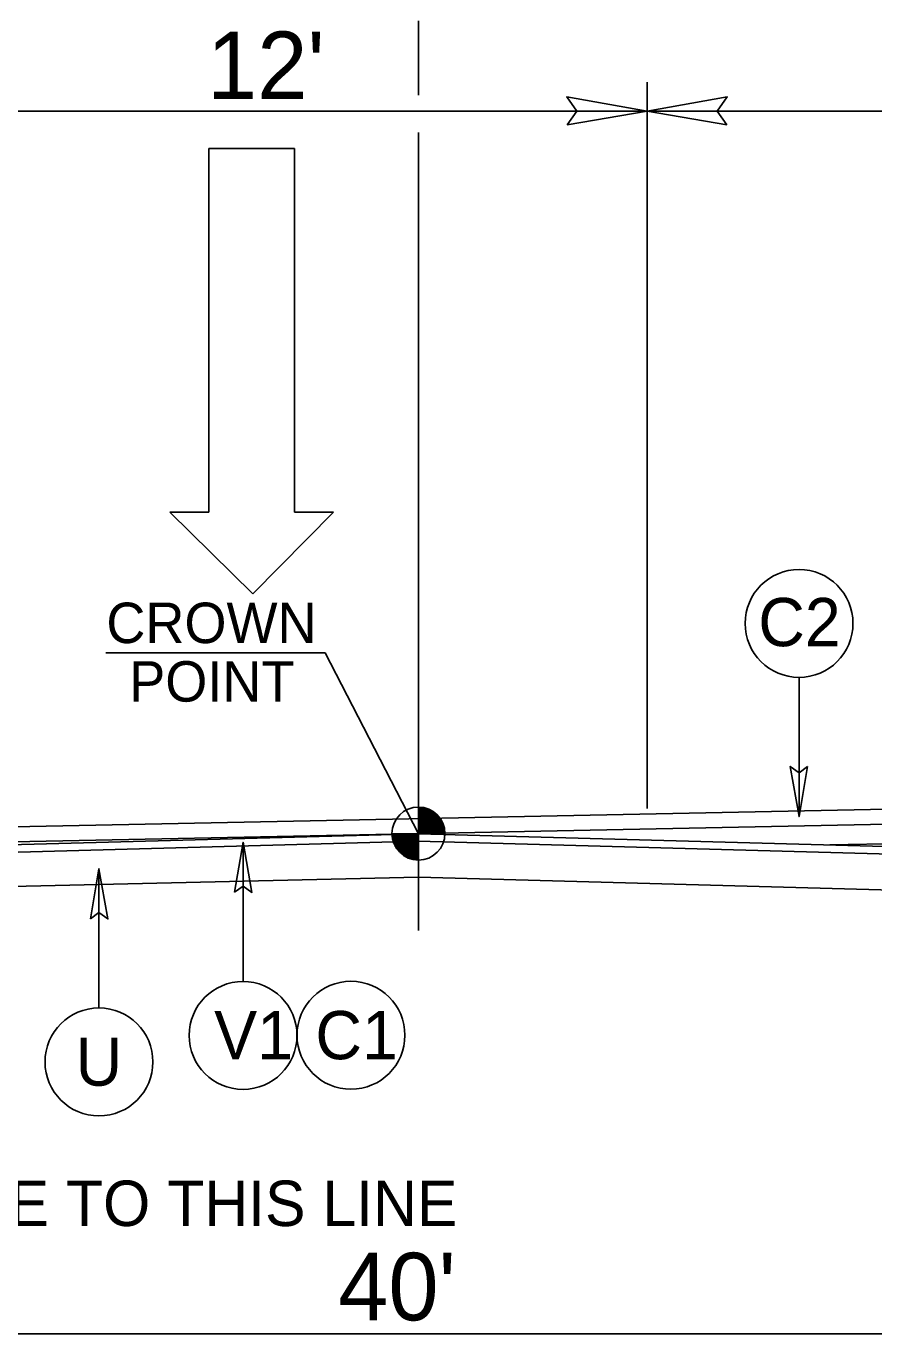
# Model space of a CAD drawing. Extents: x 957297 to 961629, y 830661 to 840840.
# Drawn here: x 959261.2 to 959359.1, y 839358.5 to 839509.5 of the extents above; entities that cross this region are included whole.
import ezdxf

# ---------------------------------------------------------------- set-up
doc = ezdxf.new("R2010")
doc.units = 0
for name, color, linetype in [('Default', 7, 'Continuous'), ('Old_Level_1', 7, 'Continuous'), ('Old_Level_11', 7, 'Continuous'), ('Prop CMT Pvmt Milling', 7, 'Continuous'), ('Prop Dimension Text', 7, 'Continuous'), ('Prop Lane Arrow CELL', 7, 'Continuous'), ('Typical ID Circle CELL', 7, 'Continuous'), ('Typical Terminator CELL', 7, 'Continuous'), ('Typical Text Grade Point CELL', 7, 'Continuous'), ('Typical Text ID Circle CELL', 7, 'Continuous')]:
    doc.layers.add(name, color=color, linetype=linetype)

# ---------------------------------------------------------------- blocks, each defined once
blk = doc.blocks.new('Lane Arrow Through')
at = {"layer": 'Prop Lane Arrow CELL'}
for p, q in [((-3.15, 1.6), (-3.15, 3.1)), ((-3.15, 3.1), (0, 0)), ((-17.15, 1.6), (-3.15, 1.6)), ((-17.15, -1.7), (-17.15, 1.6)), ((0, 0), (-3.15, -3.2)), ((-3.15, -1.7), (-17.15, -1.7)), ((-3.15, -3.2), (-3.15, -1.7))]:
    blk.add_line(p, q, dxfattribs=at)

msp = doc.modelspace()

# ---------------------------------------------------------------- linework, layer by layer
at = {"layer": 'Default'}
for p, q in [((959306.49, 839510.1), (959306.49, 839501.5)), ((959306.49, 839497.21), (959306.49, 839405.04))]:
    msp.add_line(p, q, dxfattribs=at)
at = {"layer": 'Old_Level_1'}
for p, q in [((959332.9, 839503.02), (959332.9, 839419.12)), ((959239.42, 839499.67), (959332.9, 839499.67)), ((959332.9, 839499.67), (959426.38, 839499.67)), ((959494.54, 839421.75), (959206.42, 839415.93)), ((959494.54, 839420.03), (959206.42, 839414.2)), ((959306.49, 839416.22), (959306.49, 839419.29)), ((959494.54, 839417.77), (959354.01, 839414.93)), ((959303.43, 839416.22), (959306.49, 839416.22)), ((959309.55, 839416.22), (959306.49, 839416.22)), ((959306.49, 839413.18), (959306.49, 839416.22)), ((959306.49, 839416.22), (959306.49, 839413.18)), ((959133.56, 839358.46), (959479.39, 839358.46))]:
    msp.add_line(p, q, dxfattribs=at)
for points in [[(959306.52, 839419.29), (959306.52, 839419.29), (959306.52, 839416.22)], [(959306.58, 839419.29), (959306.58, 839416.22)], [(959306.64, 839419.28), (959306.64, 839416.22)], [(959306.71, 839419.28), (959306.71, 839416.22)], [(959306.77, 839419.28), (959306.77, 839416.22)], [(959306.83, 839419.28), (959306.83, 839416.22)], [(959306.89, 839419.26), (959306.89, 839416.22)], [(959306.95, 839419.26), (959306.95, 839416.22)], [(959307, 839419.24), (959307, 839416.22)], [(959307.06, 839419.24), (959307.06, 839416.22)], [(959307.13, 839419.22), (959307.13, 839416.22)], [(959307.19, 839419.21), (959307.19, 839416.22)], [(959307.25, 839419.19), (959307.25, 839416.22)], [(959307.31, 839419.17), (959307.31, 839416.22)], [(959307.38, 839419.16), (959307.38, 839416.22)], [(959307.44, 839419.13), (959307.44, 839416.22)], [(959307.5, 839419.12), (959307.5, 839416.22)], [(959307.56, 839419.09), (959307.56, 839416.22)], [(959307.62, 839419.08), (959307.62, 839416.22)], [(959307.69, 839419.05), (959307.69, 839416.22)], [(959307.75, 839419.03), (959307.75, 839416.22)], [(959307.81, 839418.99), (959307.81, 839416.22)], [(959307.86, 839418.97), (959307.86, 839416.22)], [(959307.92, 839418.94), (959307.92, 839416.22)], [(959307.98, 839418.91), (959307.98, 839416.22)], [(959308.05, 839418.87), (959308.05, 839416.22)], [(959308.11, 839418.83), (959308.11, 839416.22)], [(959308.17, 839418.78), (959308.17, 839416.22)], [(959308.23, 839418.74), (959308.23, 839416.22)], [(959308.29, 839418.71), (959308.29, 839416.22)], [(959308.35, 839418.65), (959308.35, 839416.22)], [(959308.42, 839418.61), (959308.42, 839416.22)], [(959308.48, 839418.56), (959308.48, 839416.22)], [(959308.54, 839418.5), (959308.54, 839416.22)], [(959308.6, 839418.44), (959308.6, 839416.22)], [(959308.67, 839418.38), (959308.67, 839416.22)], [(959308.72, 839418.32), (959308.72, 839416.22)], [(959308.78, 839418.26), (959308.78, 839416.22)], [(959308.84, 839418.19), (959308.84, 839416.22)], [(959308.9, 839418.1), (959308.9, 839416.22)], [(959308.97, 839418.02), (959308.97, 839416.22)], [(959309.03, 839417.94), (959309.03, 839416.22)], [(959309.09, 839417.85), (959309.09, 839416.22)], [(959309.14, 839417.74), (959309.14, 839416.22)], [(959309.21, 839417.64), (959309.21, 839416.22)], [(959309.27, 839417.49), (959309.27, 839416.22)], [(959309.33, 839417.35), (959309.33, 839416.22)], [(959309.39, 839417.19), (959309.39, 839416.22)], [(959309.46, 839416.98), (959309.46, 839416.22)], [(959309.52, 839416.67), (959309.52, 839416.22)], [(959303.45, 839416.22), (959303.45, 839415.91)], [(959303.51, 839416.22), (959303.51, 839415.54)], [(959303.57, 839416.22), (959303.57, 839415.32)], [(959303.63, 839416.22), (959303.63, 839415.14)], [(959303.7, 839416.22), (959303.7, 839414.99)], [(959303.76, 839416.22), (959303.76, 839414.86)], [(959303.81, 839416.22), (959303.81, 839414.75)], [(959303.87, 839416.22), (959303.87, 839414.64)], [(959303.94, 839416.22), (959303.94, 839414.55)], [(959304, 839416.22), (959304, 839414.46)], [(959304.06, 839416.22), (959304.06, 839414.37)], [(959304.12, 839416.22), (959304.12, 839414.3)], [(959304.18, 839416.22), (959304.18, 839414.23)], [(959304.24, 839416.22), (959304.24, 839414.16)], [(959304.3, 839416.22), (959304.3, 839414.09)], [(959304.37, 839416.22), (959304.37, 839414.04)], [(959304.43, 839416.22), (959304.43, 839413.98)], [(959304.49, 839416.22), (959304.49, 839413.92)], [(959304.55, 839416.22), (959304.55, 839413.88)], [(959304.62, 839416.22), (959304.62, 839413.82)], [(959304.67, 839416.22), (959304.67, 839413.78)], [(959304.73, 839416.22), (959304.73, 839413.73)], [(959304.79, 839416.22), (959304.79, 839413.7)], [(959304.85, 839416.22), (959304.85, 839413.64)], [(959304.92, 839416.22), (959304.92, 839413.6)], [(959304.98, 839416.22), (959304.98, 839413.57)], [(959305.04, 839416.22), (959305.04, 839413.54)], [(959305.1, 839416.22), (959305.1, 839413.52)], [(959305.16, 839416.22), (959305.16, 839413.48)], [(959305.23, 839416.22), (959305.23, 839413.44)], [(959305.29, 839416.22), (959305.29, 839413.43)], [(959305.35, 839416.22), (959305.35, 839413.39)], [(959305.41, 839416.22), (959305.41, 839413.38)], [(959305.47, 839416.22), (959305.47, 839413.35)], [(959305.52, 839416.22), (959305.52, 839413.33)], [(959305.59, 839416.22), (959305.59, 839413.32)], [(959305.65, 839416.22), (959305.65, 839413.29)], [(959305.71, 839416.22), (959305.71, 839413.28)], [(959305.77, 839416.22), (959305.77, 839413.27)], [(959305.83, 839416.22), (959305.83, 839413.25)], [(959305.9, 839416.22), (959305.9, 839413.23)], [(959305.95, 839416.22), (959305.95, 839413.23)], [(959306.02, 839416.22), (959306.02, 839413.22)], [(959306.08, 839416.22), (959306.08, 839413.19)], [(959306.14, 839416.22), (959306.14, 839413.19)], [(959306.21, 839416.22), (959306.21, 839413.19)], [(959306.27, 839416.22), (959306.27, 839413.18)], [(959306.33, 839416.22), (959306.33, 839413.18)], [(959306.38, 839416.22), (959306.38, 839413.18)], [(959306.44, 839416.22), (959306.44, 839413.18), (959306.44, 839413.18)], [(959133.56, 839407.25), (959306.49, 839411.18)], [(959306.49, 839411.18), (959479.42, 839406.47)]]:
    msp.add_lwpolyline(points, dxfattribs=at)
msp.add_circle((959306.49, 839416.23), 3.06, dxfattribs=at)
for start, end in [(359.9905, 89.9905), (179.9905, 269.9905)]:
    msp.add_arc((959306.49, 839416.23), 3.06, start, end, dxfattribs=at)
at = {"layer": 'Prop CMT Pvmt Milling'}
for p, q in [((959219.62, 839413.84), (959306.49, 839416.22)), ((959306.46, 839415.36), (959306.49, 839416.22)), ((959479.4, 839410.65), (959306.46, 839415.36))]:
    msp.add_line(p, q, dxfattribs=at)
for points in [[(959306.49, 839416.22), (959306.46, 839415.36), (959219.62, 839412.98)], [(959306.49, 839416.22), (959479.42, 839411.51)]]:
    msp.add_lwpolyline(points, dxfattribs=at)
at = {"layer": 'Typical ID Circle CELL'}
for p, q in [((959350.46, 839434.28), (959350.46, 839418.19)), ((959286.23, 839399.14), (959286.23, 839415.23)), ((959269.59, 839396.08), (959269.59, 839412.17))]:
    msp.add_line(p, q, dxfattribs=at)
for centre in [(959350.46, 839440.5), (959286.23, 839392.92), (959298.7, 839392.94), (959269.59, 839389.86)]:
    msp.add_circle(centre, 6.23, dxfattribs=at)
at = {"layer": 'Typical Terminator CELL'}
for points in [[(959323.67, 839498.08), (959332.9, 839499.67), (959323.62, 839501.3), (959324.8, 839499.67)], [(959342.12, 839498.08), (959332.9, 839499.67), (959342.17, 839501.3), (959340.99, 839499.67)], [(959351.45, 839423.96), (959350.46, 839418.19), (959349.44, 839423.99), (959350.46, 839423.25)], [(959285.24, 839409.46), (959286.23, 839415.23), (959287.25, 839409.43), (959286.23, 839410.17)], [(959268.6, 839406.4), (959269.59, 839412.17), (959270.62, 839406.37), (959269.59, 839407.11)]]:
    msp.add_lwpolyline(points, close=True, dxfattribs=at)
at = {"layer": 'Typical Text Grade Point CELL'}
for p, q in [((959270.38, 839437.12), (959295.71, 839437.12)), ((959295.71, 839437.12), (959306.49, 839416.22))]:
    msp.add_line(p, q, dxfattribs=at)

# ---------------------------------------------------------------- block references
at = {"layer": 'Old_Level_1', "xscale": 3, "yscale": 3, "rotation": -90.00000000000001}
msp.add_blockref('Lane Arrow Through', (959287.38, 839443.91), dxfattribs=at)

# ---------------------------------------------------------------- texts
at = {"layer": 'Old_Level_1'}
msp.add_text('GRADE TO THIS LINE', height=5.2473, dxfattribs=at).set_placement((959238.87, 839370.91))
at = {"layer": 'Old_Level_11'}
for s, p in [('CROWN', (959270.44, 839438.23)), ('POINT', (959273.08, 839431.47))]:
    msp.add_text(s, height=4.671, dxfattribs=at).set_placement(p)
at = {"layer": 'Prop Dimension Text'}
for s, p in [("12'", (959282.07, 839501.05)), ("40'", (959297.22, 839360.02))]:
    msp.add_text(s, height=7.801, rotation=0, dxfattribs=at).set_placement(p)
at = {"layer": 'Typical Text ID Circle CELL'}
for s, height, p in [('C2', 5.572, (959345.75, 839437.87)), ('V1', 5.572, (959282.89, 839390.17)), ('C1', 5.572, (959294.59, 839390.17)), ('U', 5.57, (959266.89, 839387.11))]:
    msp.add_text(s, height=height, dxfattribs=at).set_placement(p)

doc.saveas('drawing.dxf')
